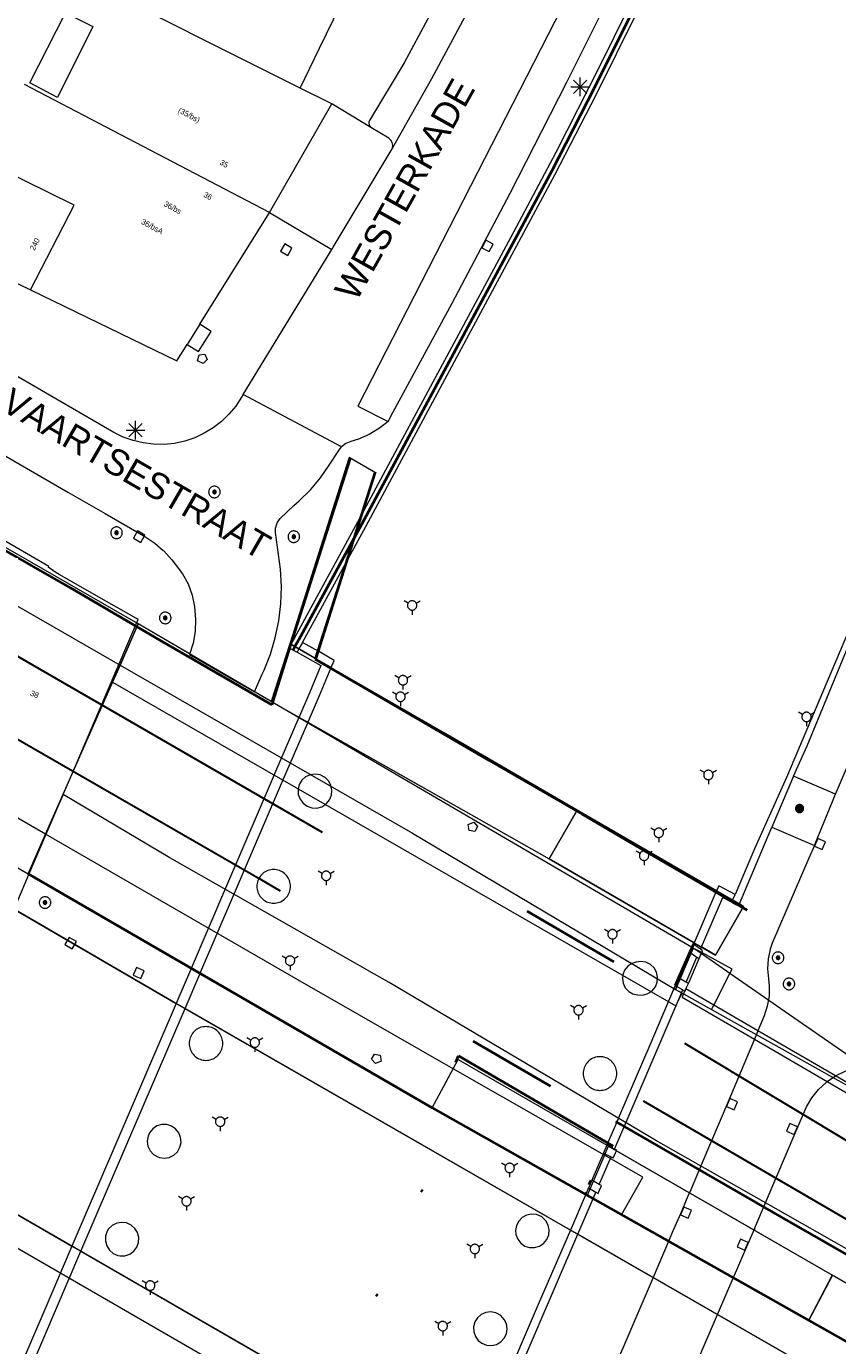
# Model space of a CAD drawing. Header units: metres. Extents: x 135779 to 137489, y 452643 to 455118.
# Tile 400 of 489: x 136833 to 136876, y 454519 to 454590. Entities that reach past the tile are written whole.
import ezdxf
from ezdxf.enums import TextEntityAlignment as Align

# ---------------------------------------------------------------- set-up
doc = ezdxf.new("R2010")
doc.units = ezdxf.units.M
for name, pattern in [('DGN_Style_1', [33.729988, 0.056123, -33.673865]), ('DGN_Style_3', [78.572352, 56.123108, -22.449243]), ('DGN_Style_4', [89.853097, 44.898487, -22.449243, 0.056123, -22.449243])]:
    doc.linetypes.add(name, pattern=pattern)
for name, color, linetype, lineweight in [('KTop_KWD_Perron', 40, 'Continuous', 13), ('KTop_NAR_Huisnummer (t)', 7, 'Continuous', 13), ('KTop_NAR_Huisnummer tijdelijk (t)', 7, 'Continuous', 13), ('KTop_OBD_Brug_dek', 11, 'Continuous', 13), ('KTop_OBW_Overkapping', 1, 'Continuous', 13), ('KTop_ORL_Weg_Straatnaam (t)', 7, 'Continuous', 13), ('KTop_OTD_Gesloten verharding', 15, 'Continuous', 13), ('KTop_PAL_Lichtmast', 40, 'Continuous', 13), ('KTop_PND_Grondvlaksituatie van BAG-pand [tachy]', 1, 'Continuous', 13), ('KTop_PND_Pandscheiding', 40, 'Continuous', 13), ('KTop_PUT_Brandkraan of -put', 1, 'Continuous', 13), ('KTop_PUT_Inspectie- of rioolput', 15, 'Continuous', 13), ('KTop_PUT_Kolk', 15, 'Continuous', 13), ('KTop_SHD_Geluidsscherm (l)', 1, 'Continuous', 40), ('KTop_SHD_Hek (l)', 15, 'DGN_Style_4', 40), ('KTop_SHD_Kademuur', 16, 'Continuous', 13), ('KTop_SHD_Muur', 15, 'Continuous', 13), ('KTop_SHD_Muur (l)', 15, 'Continuous', 40), ('KTop_SPR_Sneltram (l)', 251, 'DGN_Style_3', 30), ('KTop_SPR_Trein (l)', 8, 'DGN_Style_1', 53), ('KTop_VGO_Boom', 92, 'Continuous', 13), ('KTop_WGD_Fietspad', 40, 'Continuous', 13), ('KTop_WGD_Parkeervlak', 251, 'Continuous', 13), ('KTop_WGD_Rijbaan_Lokale weg', 251, 'Continuous', 13), ('KTop_WGD_Spoorbaan', 251, 'Continuous', 13), ('KTop_WGD_Voetpad', 251, 'Continuous', 13), ('KTop_WGD_Voetpad op trap', 251, 'Continuous', 13), ('KTop_WTD_Waterloop', 150, 'Continuous', 13), ('KTop_WTI_Meerpaal', 150, 'Continuous', 13)]:
    doc.layers.add(name, color=color, linetype=linetype, lineweight=lineweight)
doc.styles.add('Style-ROVU', font='ROVU.shx')
doc.styles.add('Style-ROVUCURSIEF', font='ROVUCURSIEF.shx')

# ---------------------------------------------------------------- blocks, each defined once
blk = doc.blocks.new('PAL_Lichtmast')
at = {"layer": 'KTop_PAL_Lichtmast'}
for p, q in [((-0.354, -0.354), (0.354, 0.354)), ((0.354, -0.354), (-0.354, 0.354)), ((0, -0.5), (0, 0.5)), ((-0.5, 0), (0.5, 0))]:
    blk.add_line(p, q, dxfattribs=at)
blk = doc.blocks.new('PUT_Kolk')
at = {"layer": 'KTop_PUT_Kolk', "flags": 128}
blk.add_lwpolyline([(0.225, -0.225), (0.225, 0.225), (-0.225, 0.225), (-0.225, -0.225), (0.225, -0.225)], dxfattribs=at)
blk = doc.blocks.new('PUT_Brandkraan_of_-put')
at = {"layer": 'KTop_PUT_Brandkraan of -put'}
for p, q in [((-0.25, 0.034), (0, 0.25)), ((-0.158, -0.25), (-0.25, 0.034)), ((0, 0.25), (0.25, 0.033)), ((0.25, 0.033), (0.158, -0.25)), ((0.158, -0.25), (-0.158, -0.25))]:
    blk.add_line(p, q, dxfattribs=at)
blk = doc.blocks.new('PUT_Inspectie-_of_rioolput')
at = {"layer": 'KTop_PUT_Inspectie- of rioolput', "flags": 128}
for points in [[(0.31, 0), (0.308, 0.032), (0.303, 0.064), (0.294, 0.095), (0.283, 0.126), (0.268, 0.155), (0.25, 0.182), (0.23, 0.207), (0.207, 0.23), (0.182, 0.25), (0.154, 0.268), (0.126, 0.283), (0.095, 0.294), (0.064, 0.303), (0.032, 0.308), (0, 0.309), (-0.032, 0.308), (-0.064, 0.303), (-0.096, 0.294), (-0.126, 0.283), (-0.155, 0.268), (-0.182, 0.25), (-0.207, 0.23), (-0.23, 0.207), (-0.25, 0.182), (-0.268, 0.154), (-0.283, 0.126), (-0.294, 0.095), (-0.303, 0.064), (-0.308, 0.032), (-0.309, 0), (-0.308, -0.032), (-0.303, -0.064), (-0.294, -0.096), (-0.283, -0.126), (-0.268, -0.155), (-0.25, -0.182), (-0.23, -0.207), (-0.207, -0.23), (-0.182, -0.25), (-0.155, -0.268), (-0.126, -0.283), (-0.096, -0.294), (-0.064, -0.303), (-0.032, -0.308), (0, -0.309), (0.032, -0.308), (0.064, -0.303), (0.095, -0.294), (0.126, -0.283), (0.155, -0.268), (0.182, -0.25), (0.207, -0.23), (0.23, -0.207), (0.25, -0.182), (0.268, -0.155), (0.283, -0.126), (0.294, -0.096), (0.303, -0.064), (0.308, -0.032), (0.31, 0)], [(0.095, 0), (0.094, 0.009), (0.092, 0.019), (0.09, 0.029), (0.086, 0.038), (0.082, 0.047), (0.076, 0.055), (0.07, 0.063), (0.063, 0.07), (0.055, 0.076), (0.047, 0.082), (0.038, 0.086), (0.029, 0.09), (0.019, 0.092), (0.009, 0.094), (0, 0.094), (-0.01, 0.094), (-0.02, 0.092), (-0.029, 0.09), (-0.039, 0.086), (-0.048, 0.082), (-0.056, 0.076), (-0.064, 0.07), (-0.071, 0.063), (-0.077, 0.055), (-0.082, 0.047), (-0.087, 0.038), (-0.09, 0.029), (-0.093, 0.019), (-0.094, 0.009), (-0.095, 0), (-0.094, -0.01), (-0.093, -0.02), (-0.09, -0.029), (-0.087, -0.039), (-0.082, -0.048), (-0.077, -0.056), (-0.071, -0.064), (-0.064, -0.071), (-0.056, -0.077), (-0.047, -0.082), (-0.039, -0.087), (-0.029, -0.09), (-0.02, -0.093), (-0.01, -0.094), (0, -0.095), (0.009, -0.094), (0.019, -0.093), (0.029, -0.09), (0.038, -0.087), (0.047, -0.082), (0.055, -0.077), (0.063, -0.071), (0.07, -0.064), (0.076, -0.056), (0.082, -0.047), (0.086, -0.039), (0.09, -0.029), (0.092, -0.02), (0.094, -0.01), (0.095, 0)], [(0.035, 0), (0.034, 0.003), (0.034, 0.007), (0.033, 0.01), (0.031, 0.014), (0.03, 0.017), (0.028, 0.02), (0.026, 0.023), (0.023, 0.026), (0.02, 0.028), (0.017, 0.03), (0.014, 0.031), (0.01, 0.033), (0.007, 0.034), (0.003, 0.034), (0, 0.034), (-0.004, 0.034), (-0.007, 0.034), (-0.011, 0.033), (-0.014, 0.031), (-0.018, 0.03), (-0.021, 0.028), (-0.023, 0.026), (-0.026, 0.023), (-0.028, 0.02), (-0.03, 0.017), (-0.032, 0.014), (-0.033, 0.01), (-0.034, 0.007), (-0.035, 0.003), (-0.035, 0), (-0.035, -0.004), (-0.034, -0.007), (-0.033, -0.011), (-0.032, -0.014), (-0.03, -0.018), (-0.028, -0.021), (-0.026, -0.023), (-0.023, -0.026), (-0.021, -0.028), (-0.017, -0.03), (-0.014, -0.032), (-0.011, -0.033), (-0.007, -0.034), (-0.004, -0.035), (0, -0.035), (0.003, -0.035), (0.007, -0.034), (0.01, -0.033), (0.014, -0.032), (0.017, -0.03), (0.02, -0.028), (0.023, -0.026), (0.026, -0.023), (0.028, -0.021), (0.03, -0.017), (0.031, -0.014), (0.033, -0.011), (0.034, -0.007), (0.034, -0.004), (0.035, 0)], [(0.01, 0.02), (0.007, 0.02), (0.005, 0.021), (0.003, 0.022), (0.001, 0.022), (-0.001, 0.022), (-0.004, 0.022), (-0.006, 0.021), (-0.008, 0.02), (-0.01, 0.019), (-0.012, 0.018), (-0.014, 0.017), (-0.016, 0.015), (-0.017, 0.013), (-0.019, 0.012), (-0.02, 0.009), (-0.021, 0.007), (-0.022, 0.005), (-0.022, 0.003), (-0.022, 0.001), (-0.022, -0.001), (-0.022, -0.004), (-0.022, -0.006), (-0.021, -0.008), (-0.02, -0.01), (-0.019, -0.012), (-0.017, -0.014), (-0.016, -0.016), (-0.014, -0.017), (-0.012, -0.019), (-0.01, -0.02), (-0.008, -0.021), (-0.006, -0.022), (-0.003, -0.022), (-0.001, -0.022), (0.001, -0.022), (0.003, -0.022), (0.005, -0.022), (0.008, -0.021), (0.01, -0.02), (0.012, -0.019), (0.014, -0.017), (0.015, -0.016), (0.017, -0.014), (0.018, -0.012), (0.02, -0.01), (0.02, -0.008), (0.021, -0.006), (0.022, -0.003), (0.022, -0.001), (0.022, 0.001), (0.022, 0.003), (0.021, 0.005), (0.02, 0.008), (0.019, 0.01), (0.018, 0.012), (0.017, 0.014), (0.015, 0.015), (0.013, 0.017), (0.012, 0.018), (0.01, 0.02)]]:
    blk.add_lwpolyline(points, dxfattribs=at)
blk = doc.blocks.new('WTI_Meerpaal')
at = {"layer": 'KTop_WTI_Meerpaal'}
for p, q in [((-0.216, 0.125), (-0.432, 0.25)), ((0.216, 0.125), (0.432, 0.25)), ((0, -0.25), (0, -0.5))]:
    blk.add_line(p, q, dxfattribs=at)
at = {"layer": 'KTop_WTI_Meerpaal', "flags": 128}
blk.add_lwpolyline([(0.25, 0), (0.248, 0.026), (0.245, 0.051), (0.238, 0.077), (0.228, 0.101), (0.217, 0.125), (0.202, 0.146), (0.186, 0.167), (0.167, 0.185), (0.147, 0.202), (0.125, 0.216), (0.102, 0.228), (0.077, 0.237), (0.052, 0.244), (0.026, 0.248), (0, 0.25), (-0.026, 0.249), (-0.052, 0.245), (-0.077, 0.238), (-0.102, 0.228), (-0.125, 0.217), (-0.147, 0.202), (-0.167, 0.186), (-0.186, 0.167), (-0.202, 0.147), (-0.217, 0.125), (-0.228, 0.102), (-0.238, 0.077), (-0.245, 0.052), (-0.249, 0.026), (-0.25, 0), (-0.249, -0.026), (-0.245, -0.052), (-0.238, -0.077), (-0.229, -0.102), (-0.217, -0.125), (-0.203, -0.147), (-0.186, -0.167), (-0.168, -0.186), (-0.147, -0.202), (-0.125, -0.217), (-0.102, -0.228), (-0.078, -0.238), (-0.052, -0.245), (-0.027, -0.249), (0, -0.25), (0.026, -0.249), (0.051, -0.245), (0.077, -0.238), (0.101, -0.229), (0.125, -0.217), (0.146, -0.203), (0.167, -0.186), (0.185, -0.168), (0.202, -0.147), (0.216, -0.125), (0.228, -0.102), (0.237, -0.078), (0.244, -0.052), (0.248, -0.027), (0.25, -0.001)], dxfattribs=at)
blk = doc.blocks.new('VGO_Boom')
at = {"layer": 'KTop_VGO_Boom', "flags": 128}
for points in [[(0.215, 0), (0.214, 0.022), (0.21, 0.045), (0.204, 0.066), (0.196, 0.087), (0.186, 0.108), (0.174, 0.126), (0.16, 0.144), (0.144, 0.16), (0.126, 0.174), (0.107, 0.186), (0.087, 0.196), (0.066, 0.204), (0.045, 0.21), (0.022, 0.214), (-0.001, 0.215), (-0.023, 0.214), (-0.045, 0.21), (-0.067, 0.204), (-0.088, 0.196), (-0.108, 0.186), (-0.127, 0.174), (-0.144, 0.16), (-0.16, 0.144), (-0.174, 0.126), (-0.187, 0.107), (-0.197, 0.087), (-0.205, 0.066), (-0.211, 0.045), (-0.214, 0.022), (-0.215, -0.001), (-0.214, -0.023), (-0.211, -0.045), (-0.205, -0.067), (-0.197, -0.088), (-0.187, -0.108), (-0.174, -0.127), (-0.16, -0.144), (-0.144, -0.16), (-0.127, -0.174), (-0.108, -0.187), (-0.088, -0.197), (-0.067, -0.205), (-0.045, -0.211), (-0.023, -0.214), (0, -0.215), (0.022, -0.214), (0.045, -0.211), (0.066, -0.205), (0.087, -0.197), (0.108, -0.187), (0.126, -0.174), (0.144, -0.16), (0.16, -0.144), (0.174, -0.127), (0.186, -0.108), (0.196, -0.088), (0.204, -0.067), (0.21, -0.045), (0.214, -0.023), (0.215, -0.001)], [(0.155, 0), (0.154, 0.016), (0.152, 0.032), (0.147, 0.048), (0.142, 0.063), (0.134, 0.078), (0.125, 0.091), (0.115, 0.104), (0.104, 0.115), (0.091, 0.125), (0.077, 0.134), (0.063, 0.142), (0.048, 0.147), (0.032, 0.152), (0.016, 0.154), (-0.001, 0.155), (-0.017, 0.154), (-0.033, 0.152), (-0.048, 0.147), (-0.064, 0.142), (-0.078, 0.134), (-0.092, 0.125), (-0.104, 0.115), (-0.116, 0.104), (-0.126, 0.091), (-0.135, 0.077), (-0.142, 0.063), (-0.148, 0.048), (-0.152, 0.032), (-0.155, 0.016), (-0.155, -0.001), (-0.155, -0.017), (-0.152, -0.033), (-0.148, -0.048), (-0.142, -0.064), (-0.135, -0.078), (-0.126, -0.092), (-0.116, -0.104), (-0.104, -0.116), (-0.092, -0.126), (-0.078, -0.135), (-0.064, -0.142), (-0.048, -0.148), (-0.033, -0.152), (-0.017, -0.155), (0, -0.155), (0.016, -0.155), (0.032, -0.152), (0.048, -0.148), (0.063, -0.142), (0.078, -0.135), (0.091, -0.126), (0.104, -0.116), (0.115, -0.104), (0.125, -0.092), (0.134, -0.078), (0.142, -0.064), (0.147, -0.048), (0.152, -0.033), (0.154, -0.017), (0.155, -0.001)], [(0.095, 0), (0.094, 0.01), (0.093, 0.02), (0.09, 0.029), (0.087, 0.039), (0.082, 0.048), (0.077, 0.056), (0.071, 0.064), (0.064, 0.071), (0.056, 0.077), (0.047, 0.082), (0.039, 0.087), (0.029, 0.09), (0.02, 0.093), (0.01, 0.094), (-0.001, 0.095), (-0.01, 0.094), (-0.02, 0.093), (-0.03, 0.09), (-0.039, 0.087), (-0.048, 0.082), (-0.056, 0.077), (-0.064, 0.071), (-0.071, 0.064), (-0.077, 0.056), (-0.083, 0.047), (-0.087, 0.039), (-0.091, 0.029), (-0.093, 0.02), (-0.095, 0.01), (-0.095, -0.001), (-0.095, -0.01), (-0.093, -0.02), (-0.091, -0.03), (-0.087, -0.039), (-0.083, -0.048), (-0.077, -0.056), (-0.071, -0.064), (-0.064, -0.071), (-0.056, -0.077), (-0.048, -0.083), (-0.039, -0.087), (-0.03, -0.091), (-0.02, -0.093), (-0.01, -0.095), (0, -0.095), (0.01, -0.095), (0.02, -0.093), (0.029, -0.091), (0.039, -0.087), (0.048, -0.083), (0.056, -0.077), (0.064, -0.071), (0.071, -0.064), (0.077, -0.056), (0.082, -0.048), (0.087, -0.039), (0.09, -0.03), (0.093, -0.02), (0.094, -0.01), (0.095, -0.001)], [(0.035, 0), (0.035, 0.004), (0.034, 0.007), (0.033, 0.011), (0.032, 0.014), (0.03, 0.018), (0.028, 0.021), (0.026, 0.023), (0.023, 0.026), (0.021, 0.028), (0.017, 0.03), (0.014, 0.032), (0.011, 0.033), (0.007, 0.034), (0.004, 0.035), (-0.001, 0.035), (-0.004, 0.035), (-0.008, 0.034), (-0.011, 0.033), (-0.015, 0.032), (-0.018, 0.03), (-0.021, 0.028), (-0.024, 0.026), (-0.027, 0.023), (-0.029, 0.021), (-0.031, 0.017), (-0.032, 0.014), (-0.034, 0.011), (-0.035, 0.007), (-0.035, 0.004), (-0.035, -0.001), (-0.035, -0.004), (-0.035, -0.008), (-0.034, -0.011), (-0.032, -0.015), (-0.031, -0.018), (-0.029, -0.021), (-0.027, -0.024), (-0.024, -0.027), (-0.021, -0.029), (-0.018, -0.031), (-0.015, -0.032), (-0.011, -0.034), (-0.008, -0.035), (-0.004, -0.035), (0, -0.035), (0.004, -0.035), (0.007, -0.035), (0.011, -0.034), (0.014, -0.032), (0.018, -0.031), (0.021, -0.029), (0.023, -0.027), (0.026, -0.024), (0.028, -0.021), (0.03, -0.018), (0.032, -0.015), (0.033, -0.011), (0.034, -0.008), (0.035, -0.004), (0.035, 0)]]:
    blk.add_lwpolyline(points, dxfattribs=at)

msp = doc.modelspace()

# ---------------------------------------------------------------- linework, layer by layer
at = {"layer": 'KTop_KWD_Perron', "flags": 128}
for points in [[(136838.842, 454557.648), (136837.868, 454555.437), (136837.466, 454554.525), (136867.621, 454537.21), (136867.954, 454537.887), (136867.605, 454538.082), (136868.547, 454540.298), (136838.842, 454557.648)], [(136840.541, 454545.122), (136834.816, 454548.512), (136833.884, 454546.398), (136832.947, 454544.272), (136854.579, 454531.757), (136855.969, 454534.327), (136876.001, 454522.805), (136874.722, 454520.36), (136876.982, 454519.103), (136878.702, 454523.11), (136866.593, 454529.991), (136852.276, 454538.453), (136840.541, 454545.122)], [(136870.52, 454504.04), (136826.423, 454529.469), (136819.958, 454533.111), (136819.342, 454531.663), (136819.353, 454531.657), (136818.816, 454530.408), (136819.028, 454530.286), (136825.215, 454526.736), (136825.218, 454526.735), (136825.194, 454526.681), (136825.532, 454526.487), (136824.141, 454523.69), (136823.929, 454523.81), (136817.577, 454527.516), (136817.574, 454527.518), (136817.12, 454526.463), (136816.925, 454525.995), (136816.415, 454524.82), (136822.761, 454521.162), (136866.908, 454495.622), (136949.507, 454448.341)]]:
    msp.add_lwpolyline(points, dxfattribs=at)
at = {"layer": 'KTop_OBD_Brug_dek', "flags": 128}
for points in [[(136850.35, 454561.945), (136851.551, 454565.715)], [(136838.842, 454557.648), (136838.758, 454557.697), (136838.842, 454557.875), (136838.751, 454557.926), (136837.152, 454558.841), (136834.608, 454560.28), (136834.282, 454560.472), (136834.296, 454560.502), (136834.032, 454560.647), (136834.031, 454560.648), (136834.066, 454560.708), (136833.081, 454561.277), (136829.86, 454563.135)], [(136848.378, 454555.756), (136850.35, 454561.945)], [(136845.963, 454553.489), (136838.842, 454557.648)], [(136846.958, 454556.575), (136845.963, 454553.489)], [(136833.884, 454546.398), (136837.868, 454555.437)], [(136862.34, 454547.672), (136855.187, 454551.821), (136849.209, 454555.276), (136849.165, 454555.301), (136848.378, 454555.756)], [(136845.963, 454553.489), (136860.835, 454545.068)], [(136871.247, 454542.524), (136862.34, 454547.672)], [(136860.835, 454545.068), (136869.742, 454539.92)], [(136869.004, 454540.051), (136869.047, 454540.149), (136868.935, 454540.231), (136868.557, 454540.502), (136868.593, 454540.584)], [(136868.164, 454538.11), (136868.291, 454538.4), (136868.862, 454539.738), (136868.905, 454539.824), (136868.981, 454539.998)], [(136868.981, 454539.998), (136869.004, 454540.051)], [(136855.705, 454533.839), (136855.969, 454534.327), (136876.001, 454522.805), (136875.995, 454522.794)], [(136854.579, 454531.757), (136855.705, 454533.839)], [(136875.995, 454522.794), (136874.729, 454520.374)], [(136874.729, 454520.374), (136874.722, 454520.36)]]:
    msp.add_lwpolyline(points, dxfattribs=at)
at = {"layer": 'KTop_OBW_Overkapping', "flags": 128}
for points in [[(136838.842, 454557.648), (136822.381, 454567.101), (136821.207, 454565.011), (136837.868, 454555.437)], [(136837.868, 454555.437), (136838.842, 454557.648)], [(136868.547, 454540.298), (136838.842, 454557.648)], [(136833.884, 454546.398), (136817.396, 454555.897), (136816.398, 454554.095)], [(136837.868, 454555.437), (136853.522, 454546.436), (136867.605, 454538.082)], [(136832.947, 454544.272), (136833.884, 454546.398)], [(136855.705, 454533.839), (136847.379, 454538.59), (136833.884, 454546.398)], [(136868.547, 454540.298), (136867.605, 454538.082)], [(136868.981, 454539.998), (136868.547, 454540.298)], [(136869.004, 454540.051), (136868.547, 454540.298)], [(136870.51, 454538.939), (136868.981, 454539.998)], [(136870.51, 454538.939), (136870.629, 454539.173), (136869.004, 454540.051)], [(136869.65, 454537.247), (136870.51, 454538.939)], [(136884.72, 454528.475), (136884.97, 454528.935), (136870.51, 454538.939)], [(136867.605, 454538.082), (136868.037, 454537.841)], [(136867.605, 454538.082), (136868.037, 454537.84)], [(136868.037, 454537.841), (136869.528, 454537.007)], [(136868.037, 454537.84), (136869.528, 454537.007), (136869.528, 454537.007)], [(136869.528, 454537.007), (136869.65, 454537.247)], [(136869.528, 454537.007), (136881.708, 454530.203)], [(136863.793, 454529.224), (136855.705, 454533.839)], [(136854.579, 454531.757), (136862.866, 454527.068)], [(136863.793, 454529.224), (136862.866, 454527.068)], [(136875.995, 454522.794), (136864.001, 454529.707), (136863.793, 454529.224)], [(136864.706, 454526.03), (136865.857, 454528.046), (136863.793, 454529.224)], [(136857.642, 454508.158), (136858.291, 454509.27), (136831.286, 454524.843), (136825.754, 454527.953), (136825.218, 454526.735)], [(136862.866, 454527.068), (136862.866, 454527.068)], [(136862.866, 454527.068), (136862.866, 454527.068), (136862.981, 454527.003)], [(136862.866, 454527.068), (136863.165, 454526.899)], [(136862.981, 454527.003), (136863.165, 454526.899)], [(136863.165, 454526.899), (136864.706, 454526.03)], [(136863.165, 454526.899), (136864.705, 454526.028), (136864.706, 454526.03)], [(136864.706, 454526.03), (136874.729, 454520.374)], [(136878.057, 454521.606), (136875.995, 454522.794)], [(136874.729, 454520.374), (136876.982, 454519.103)]]:
    msp.add_lwpolyline(points, dxfattribs=at)
at = {"layer": 'KTop_OTD_Gesloten verharding', "flags": 128}
for points in [[(136826.272, 454547.84), (136825.576, 454546.217), (136840.837, 454537.355), (136884.445, 454512.31), (136936.889, 454482.069), (136979.455, 454457.674), (136980.255, 454459.251), (136980.488, 454459.711), (136962.692, 454470.046), (136956.479, 454473.831), (136956.245, 454473.97), (136880.497, 454517.332), (136876.982, 454519.103)], [(136826.272, 454547.84), (136826.365, 454548.08), (136826.404, 454548.057), (136832.947, 454544.272)], [(136832.947, 454544.272), (136854.579, 454531.757)], [(136862.866, 454527.068), (136854.579, 454531.757)], [(136862.981, 454527.003), (136862.866, 454527.068)], [(136874.722, 454520.36), (136862.981, 454527.003)], [(136874.722, 454520.36), (136876.982, 454519.103)]]:
    msp.add_lwpolyline(points, dxfattribs=at)
at = {"layer": 'KTop_PND_Grondvlaksituatie van BAG-pand [tachy]', "flags": 128}
for points in [[(136847.51, 454586.3), (136848.549, 454588.443), (136849.291, 454589.973), (136850.34, 454592.14)], [(136834.53, 454585.791), (136833.032, 454586.574), (136834.956, 454590.328), (136836.418, 454589.588), (136834.53, 454585.791)], [(136849.209, 454585.462), (136847.51, 454586.3)], [(136845.876, 454579.655), (136849.209, 454585.462)], [(136842.141, 454573.665), (136845.77, 454579.47), (136845.876, 454579.655)], [(136827.436, 454578.242), (136833.069, 454575.513)], [(136833.069, 454575.513), (136840.917, 454571.706), (136841.468, 454572.587)], [(136842.141, 454573.665), (136841.729, 454573.006), (136841.468, 454572.587)], [(136832.195, 454542.373), (136832.995, 454544.239), (136834.829, 454548.513), (136835.34, 454549.705), (136837.454, 454554.634), (136838.557, 454557.205), (136838.732, 454557.643), (136838.733, 454557.645), (136838.842, 454557.875), (136838.751, 454557.926), (136837.152, 454558.841), (136834.608, 454560.28), (136834.282, 454560.472), (136834.296, 454560.502), (136834.032, 454560.647), (136834.031, 454560.648), (136834.066, 454560.708), (136833.081, 454561.277), (136829.86, 454563.135)]]:
    msp.add_lwpolyline(points, dxfattribs=at)
at = {"layer": 'KTop_PND_Pandscheiding', "flags": 128}
for points in [[(136847.51, 454586.3), (136835.571, 454592.281)], [(136845.876, 454579.655), (136832.762, 454586.489)], [(136833.069, 454575.513), (136835.422, 454580.04), (136830.15, 454582.625)]]:
    msp.add_lwpolyline(points, dxfattribs=at)
at = {"layer": 'KTop_SHD_Geluidsscherm (l)', "flags": 128}
for points in [[(136832.947, 454544.272), (136854.579, 454531.757), (136876.982, 454519.103)], [(136842.191, 454538.898), (136842.147, 454538.924)], [(136862.819, 454527.163), (136862.775, 454527.188)]]:
    msp.add_lwpolyline(points, dxfattribs=at)
at = {"layer": 'KTop_SHD_Hek (l)', "flags": 128}
for points in [[(136869.765, 454600), (136869.387, 454599.168), (136867.586, 454595.224), (136865.455, 454590.741), (136863.253, 454586.292), (136860.979, 454581.879), (136858.634, 454577.504), (136850.8, 454562.96), (136850.496, 454562.404)], [(136895.194, 454600), (136873.744, 454549.394), (136870.829, 454542.775)], [(136846.041, 454553.443), (136845.989, 454553.302), (136839.992, 454556.773), (136835.225, 454559.563), (136829.598, 454562.787), (136824.31, 454565.822), (136819.316, 454568.723), (136814.306, 454571.596), (136808.626, 454574.897), (136801.867, 454578.771), (136795.794, 454582.286), (136790.507, 454585.332)], [(136846.041, 454553.443), (136847.089, 454556.755), (136850.21, 454566.502)], [(136851.52, 454565.774), (136848.315, 454555.747), (136857.63, 454550.337), (136862.603, 454547.462), (136865.973, 454545.488), (136866.79, 454545.024), (136871.439, 454542.332)], [(136850.496, 454562.404), (136847.416, 454556.772)], [(136847.416, 454556.772), (136847.224, 454556.421)], [(136847.224, 454556.421), (136847.133, 454556.254)], [(136870.838, 454542.761), (136870.807, 454542.691)], [(136864.3, 454539.564), (136859.67, 454542.263)], [(136860.904, 454532.907), (136856.775, 454535.313)], [(136855.843, 454534.185), (136855.984, 454534.526), (136864.264, 454529.701)], [(136878.792, 454522.073), (136879.063, 454522.59), (136873.312, 454525.889), (136864.414, 454531.017)], [(136863.064, 454527.86), (136862.967, 454527.632)], [(136871.815, 454525.241), (136871.831, 454525.232)]]:
    msp.add_lwpolyline(points, dxfattribs=at)
at = {"layer": 'KTop_SHD_Kademuur', "flags": 128}
for points in [[(136933.17, 454768.348), (136932.025, 454763.517), (136927.943, 454752.303), (136923.047, 454739.41), (136919.773, 454730.884), (136911.239, 454708.341), (136883.269, 454634.951), (136876.47, 454617.111), (136872.719, 454607.608), (136869.48, 454600), (136868.011, 454596.772), (136865.809, 454592.096), (136863.535, 454587.455), (136861.189, 454582.85), (136858.772, 454578.282), (136852.077, 454565.857), (136850.9, 454563.673), (136850.581, 454563.08), (136847.199, 454556.895), (136847.008, 454556.546)], [(136847.635, 454556.649), (136850.098, 454561.154), (136851.02, 454562.84), (136858.849, 454577.375), (136861.151, 454581.654), (136863.381, 454585.971), (136865.541, 454590.324), (136867.628, 454594.712), (136869.608, 454599.055), (136870.03, 454600), (136870.864, 454601.865), (136873.195, 454607.428), (136874.775, 454611.319), (136876.522, 454615.82), (136910.041, 454703.793), (136920.685, 454731.91), (136922.808, 454737.403), (136927.541, 454749.85), (136930.948, 454758.877), (136932.089, 454762.004), (136932.833, 454764.534), (136933.605, 454768.271)], [(136909.92, 454637.329), (136906.876, 454629.083), (136906.051, 454626.948), (136905.169, 454624.686), (136904.314, 454622.513), (136904.28, 454622.427), (136903.383, 454620.17), (136902.478, 454617.917), (136901.566, 454615.667), (136900.647, 454613.419), (136899.72, 454611.175), (136898.786, 454608.934), (136897.845, 454606.696), (136896.896, 454604.461), (136895.94, 454602.229), (136894.976, 454600), (136873.54, 454549.424), (136873.39, 454549.07), (136871.837, 454545.608), (136870.79, 454543.169)], [(136873.913, 454549.49), (136874.654, 454551.114), (136877.003, 454556.814)], [(136847.008, 454556.546), (136847.008, 454556.546), (136846.907, 454556.361), (136847.345, 454556.119)], [(136847.442, 454556.296), (136847.345, 454556.119)], [(136847.345, 454556.119), (136848.611, 454555.42), (136848.027, 454553.994), (136847.472, 454552.707), (136847.447, 454552.648)], [(136847.635, 454556.649), (136847.442, 454556.296), (136847.442, 454556.296)], [(136849.165, 454555.301), (136849.324, 454555.683), (136848.538, 454556.139), (136848.506, 454556.157), (136847.635, 454556.649)], [(136847.925, 454552.378), (136847.948, 454552.432), (136848.545, 454553.816), (136849.165, 454555.3), (136849.165, 454555.301)], [(136847.447, 454552.648), (136847.439, 454552.629), (136846.143, 454549.621), (136846.063, 454549.435), (136845.368, 454547.809), (136843.52, 454543.505), (136841.671, 454539.2), (136841.632, 454539.109), (136840.911, 454537.429), (136840.871, 454537.335)], [(136841.348, 454537.061), (136842.134, 454538.893), (136842.147, 454538.924), (136843.996, 454543.23), (136845.87, 454547.594), (136846.565, 454549.219), (136846.62, 454549.346), (136847.915, 454552.354), (136847.925, 454552.378)], [(136873.913, 454549.49), (136872.759, 454546.769)], [(136871.021, 454542.655), (136871.027, 454542.669), (136872.227, 454545.505), (136872.759, 454546.769)], [(136870.79, 454543.169), (136869.919, 454543.632), (136869.801, 454543.36), (136869.713, 454543.158), (136868.593, 454540.584), (136868.557, 454540.502)], [(136868.989, 454540.355), (136870.14, 454543), (136870.61, 454542.75)], [(136870.61, 454542.75), (136870.659, 454542.864), (136870.79, 454543.169)], [(136870.61, 454542.75), (136870.834, 454542.631), (136870.978, 454542.554), (136871.021, 454542.655)], [(136868.935, 454540.231), (136868.557, 454540.502)], [(136868.371, 454540.075), (136867.771, 454538.703)], [(136868.173, 454538.47), (136868.752, 454539.811)], [(136868.371, 454540.075), (136868.691, 454539.851), (136868.752, 454539.811)], [(136868.935, 454540.231), (136868.989, 454540.355)], [(136868.173, 454538.47), (136868.162, 454538.477), (136867.771, 454538.703)], [(136867.593, 454538.29), (136867.234, 454537.454), (136866.22, 454535.1), (136864.605, 454531.339), (136864.454, 454530.988), (136863.931, 454529.777)], [(136864.336, 454529.545), (136865.006, 454531.105), (136867.636, 454537.222), (136867.995, 454538.056)], [(136867.593, 454538.29), (136867.995, 454538.056)], [(136840.871, 454537.335), (136835.294, 454524.354)], [(136835.774, 454524.076), (136841.348, 454537.061)], [(136863.739, 454529.326), (136863.131, 454527.885)], [(136863.739, 454529.326), (136864.155, 454529.126)], [(136864.336, 454529.545), (136863.931, 454529.777)], [(136863.523, 454527.654), (136864.155, 454529.126)], [(136863.523, 454527.654), (136863.131, 454527.885)], [(136862.951, 454527.468), (136862.819, 454527.163), (136861.977, 454525.214)], [(136862.376, 454524.985), (136863.218, 454526.942), (136863.344, 454527.236)], [(136862.951, 454527.468), (136863.344, 454527.236)], [(136861.977, 454525.214), (136860.255, 454521.225), (136856.375, 454512.197)], [(136856.775, 454511.966), (136862.376, 454524.985)], [(136835.294, 454524.354), (136833.84, 454520.97), (136831.702, 454515.989)], [(136832.172, 454515.717), (136833.108, 454517.865), (136835.774, 454524.076)]]:
    msp.add_lwpolyline(points, dxfattribs=at)
at = {"layer": 'KTop_SHD_Muur', "flags": 128}
for points in [[(136868.037, 454537.84), (136867.957, 454537.671), (136871.828, 454535.42), (136873.144, 454534.655), (136875.718, 454533.153), (136881.518, 454529.767), (136881.522, 454529.764)], [(136868.164, 454538.11), (136868.037, 454537.841)], [(136868.037, 454537.841), (136868.037, 454537.84)], [(136869.65, 454537.247), (136868.164, 454538.11)], [(136881.721, 454530.234), (136876.169, 454533.462), (136872.018, 454535.873), (136869.65, 454537.247)]]:
    msp.add_lwpolyline(points, dxfattribs=at)
at = {"layer": 'KTop_SHD_Muur (l)', "flags": 128}
for points in [[(136868.557, 454540.502), (136868.371, 454540.075)], [(136868.593, 454540.584), (136868.557, 454540.502)], [(136868.371, 454540.075), (136867.771, 454538.703)], [(136867.771, 454538.703), (136867.593, 454538.29)]]:
    msp.add_lwpolyline(points, dxfattribs=at)
at = {"layer": 'KTop_SPR_Sneltram (l)', "flags": 128}
for points in [[(136733.99, 454616.96), (136742.874, 454610.539), (136755.401, 454601.892), (136767.162, 454594.193), (136778.185, 454587.365), (136787.588, 454581.789), (136790.015, 454580.338), (136800.893, 454574.078), (136810.904, 454568.34), (136820.86, 454562.566), (136830.081, 454557.227), (136843.274, 454549.624), (136858.054, 454541.085), (136864.983, 454537.086), (136964.865, 454476.952), (136985.306, 454464.46), (137014.033, 454447.281), (137014.414, 454447.176), (137035.833, 454434.681), (137057.092, 454422.559), (137079.411, 454409.834), (137107.818, 454393.63), (137130.029, 454380.988), (137164.718, 454361.209), (137173.91, 454355.952)], [(136731.742, 454613.798), (136733.159, 454612.746), (136740.598, 454607.369), (136746.142, 454603.512), (136751.309, 454599.963), (136759.735, 454594.367), (136770.501, 454587.514), (136781.739, 454580.73), (136791.869, 454574.833), (136802.779, 454568.55), (136817.402, 454560.102), (136831.013, 454552.249), (136845.351, 454543.995), (136860.324, 454535.334), (136869.156, 454530.218), (136880.099, 454523.833), (136884.671, 454521.116), (136894.655, 454515.213), (136906.949, 454507.79), (136917.732, 454501.228), (136926.011, 454496.175), (136935.692, 454490.261), (136944.184, 454485.064), (136955.899, 454477.897), (136962.939, 454473.595), (136968.846, 454469.976), (136977.474, 454464.729), (136988.212, 454458.24), (137001.078, 454450.535), (137018.753, 454440.137), (137029.518, 454433.886), (137041.077, 454427.256), (137049.634, 454422.375), (137061.388, 454415.648), (137070.041, 454410.732), (137083.326, 454403.154), (137091.769, 454398.361), (137099.052, 454394.204), (137105.34, 454390.623), (137115.611, 454384.749), (137128.117, 454377.63), (137138.539, 454371.663), (137150.665, 454364.755), (137160.375, 454359.227), (137170.007, 454353.722), (137170.789, 454353.277)]]:
    msp.add_lwpolyline(points, dxfattribs=at)
at = {"layer": 'KTop_SPR_Trein (l)', "flags": 128}
for points in [[(136824.695, 454544.17), (136978.501, 454455.793)], [(136822.294, 454538.605), (136824.622, 454537.252), (136975.76, 454450.391)], [(136820.633, 454534.7), (136836.049, 454525.756), (136973.858, 454446.644)]]:
    msp.add_lwpolyline(points, dxfattribs=at)
at = {"layer": 'KTop_WGD_Fietspad', "flags": 128}
for points in [[(136872.018, 454535.873), (136871.958, 454535.726), (136871.828, 454535.42), (136870.397, 454532.044), (136869.009, 454528.776), (136868.365, 454527.244), (136868.301, 454527.109), (136867.935, 454526.248), (136867.432, 454525.077), (136867.267, 454524.693), (136866.4, 454522.674)], [(136869.859, 454520.687), (136870.75, 454522.759), (136870.893, 454523.091), (136871.428, 454524.334), (136871.756, 454525.103), (136871.815, 454525.241), (136872.464, 454526.766), (136874.063, 454530.518), (136874.608, 454531.796), (136874.896, 454532.28), (136875.254, 454532.724), (136875.67, 454533.114), (136875.718, 454533.153), (136876.169, 454533.462)], [(136866.4, 454522.674), (136860.801, 454509.645)], [(136864.25, 454507.655), (136869.859, 454520.687)]]:
    msp.add_lwpolyline(points, dxfattribs=at)
at = {"layer": 'KTop_WGD_Parkeervlak', "flags": 128}
for points in [[(136852.389, 454582.964), (136852.45, 454583.098), (136852.467, 454583.244), (136852.437, 454583.388), (136852.364, 454583.516), (136852.255, 454583.615), (136851.297, 454584.199)], [(136876.158, 454548.538), (136873.913, 454549.49)]]:
    msp.add_lwpolyline(points, dxfattribs=at)
at = {"layer": 'KTop_WGD_Rijbaan_Lokale weg', "flags": 128}
for points in [[(136852.389, 454582.964), (136854.556, 454586.81), (136859.664, 454596.311), (136860.391, 454597.782), (136861.101, 454599.283), (136861.421, 454600), (136862.104, 454601.526), (136865.689, 454610.221), (136876.195, 454637.645), (136904.48, 454711.481), (136913.345, 454734.573), (136922.301, 454758.533), (136920.709, 454759.128)], [(136879.601, 454633.87), (136876.508, 454625.762), (136876.401, 454625.48), (136876.361, 454625.395), (136875.906, 454624.204), (136875.841, 454624.038), (136871.611, 454613.147), (136871.482, 454612.815), (136870.905, 454611.439), (136867.304, 454602.878), (136867.168, 454602.554), (136866.708, 454601.482), (136866.576, 454601.18), (136866.062, 454600), (136862.688, 454592.894), (136862.576, 454592.674), (136862.433, 454592.395), (136861.892, 454591.337), (136850.604, 454569.284), (136852.219, 454568.458)], [(136849.199, 454577.671), (136849.278, 454577.8), (136852.389, 454582.964)], [(136844.463, 454569.913), (136849.199, 454577.671)], [(136844.463, 454569.913), (136844.371, 454569.762), (136844.06, 454569.294), (136843.701, 454568.862), (136843.296, 454568.472), (136842.852, 454568.128), (136842.372, 454567.834), (136841.864, 454567.595), (136841.333, 454567.412), (136840.784, 454567.296), (136840.226, 454567.241), (136839.666, 454567.247), (136839.11, 454567.316), (136838.564, 454567.445), (136838.353, 454567.52), (136838.036, 454567.633), (136837.532, 454567.878), (136830.329, 454572.057)], [(136849.726, 454567.109), (136844.463, 454569.913)], [(136852.219, 454568.458), (136851.756, 454568.101), (136851.209, 454567.778), (136850.625, 454567.527), (136850.226, 454567.402), (136849.954, 454567.289), (136849.726, 454567.109)], [(136830.503, 454567.331), (136835.076, 454564.693), (136837.066, 454563.544), (136839.101, 454562.37), (136839.195, 454562.316), (136839.724, 454561.96), (136840.174, 454561.572), (136840.207, 454561.543), (136840.638, 454561.073), (136840.811, 454560.832), (136841.211, 454560.322), (136841.509, 454559.783), (136841.722, 454559.183), (136841.859, 454558.561), (136841.917, 454557.873), (136841.888, 454557.237), (136841.779, 454556.61), (136841.592, 454556.001), (136841.803, 454555.88), (136844.126, 454554.544), (136845.065, 454554.001), (136845.456, 454554.905), (136845.576, 454555.162), (136845.916, 454556.018), (136846.181, 454556.9), (136846.368, 454557.803), (136846.476, 454558.717), (136846.505, 454559.638), (136846.454, 454560.558), (136846.186, 454562.531), (136846.194, 454562.767), (136846.277, 454563.036), (136846.432, 454563.27), (136847.163, 454563.975), (136847.454, 454564.221), (136848.056, 454564.807), (136848.599, 454565.447), (136849.072, 454566.125), (136849.611, 454566.973), (136849.722, 454567.106), (136849.726, 454567.109)], [(136876.158, 454548.538), (136879.313, 454555.851)], [(136875.035, 454545.791), (136875.11, 454545.965), (136876.158, 454548.538)], [(136875.035, 454545.791), (136874.736, 454545.099), (136872.776, 454540.561), (136872.669, 454540.24), (136872.562, 454539.716), (136872.534, 454539.182), (136872.587, 454538.649), (136872.624, 454538.266), (136872.61, 454537.72), (136872.516, 454537.182), (136872.344, 454536.663), (136872.018, 454535.873)], [(136876.169, 454533.462), (136872.018, 454535.873)], [(136876.169, 454533.462), (136876.68, 454533.717), (136877.221, 454533.898), (136877.782, 454534.002), (136878.352, 454534.026), (136878.92, 454533.971), (136879.474, 454533.837), (136879.764, 454533.733), (136880.177, 454533.548), (136880.644, 454533.27), (136905.992, 454517.657)]]:
    msp.add_lwpolyline(points, dxfattribs=at)
at = {"layer": 'KTop_WGD_Spoorbaan', "flags": 128}
for points in [[(136840.871, 454537.335), (136840.837, 454537.355), (136832.195, 454542.373)], [(136841.348, 454537.061), (136840.871, 454537.335)], [(136861.977, 454525.214), (136841.348, 454537.061)], [(136826.62, 454529.355), (136835.294, 454524.354)], [(136862.376, 454524.985), (136861.977, 454525.214)], [(136866.4, 454522.674), (136862.376, 454524.985)], [(136835.294, 454524.354), (136835.774, 454524.076)], [(136835.774, 454524.076), (136856.375, 454512.197)], [(136869.859, 454520.687), (136866.4, 454522.674)], [(136876.068, 454517.121), (136869.859, 454520.687)]]:
    msp.add_lwpolyline(points, dxfattribs=at)
at = {"layer": 'KTop_WGD_Voetpad', "flags": 128}
for points in [[(136920.709, 454759.128), (136911.784, 454735.254), (136903.726, 454714.262), (136874.606, 454638.25), (136864.109, 454610.849), (136860.542, 454602.197), (136859.559, 454600), (136858.86, 454598.522), (136858.153, 454597.09), (136853.078, 454587.652), (136851.216, 454584.564), (136851.19, 454584.488), (136851.186, 454584.407), (136851.203, 454584.328), (136851.241, 454584.257), (136851.297, 454584.199)], [(136852.219, 454568.458), (136852.471, 454568.942), (136855.647, 454574.795), (136858.752, 454580.686), (136861.786, 454586.614), (136863.711, 454590.47)], [(136851.297, 454584.199), (136849.209, 454585.462)], [(136845.876, 454579.655), (136849.199, 454577.671)], [(136841.468, 454572.587), (136842.066, 454572.213), (136842.751, 454573.284), (136842.141, 454573.665)], [(136847.442, 454556.296), (136847.008, 454556.546)], [(136849.165, 454555.301), (136848.378, 454555.756), (136847.442, 454556.296)], [(136847.925, 454552.378), (136860.835, 454545.068), (136862.34, 454547.672), (136855.187, 454551.821), (136849.209, 454555.276), (136849.165, 454555.301)], [(136847.447, 454552.648), (136847.925, 454552.378)], [(136872.759, 454546.769), (136875.035, 454545.791)], [(136871.021, 454542.655), (136871.247, 454542.524), (136869.742, 454539.92), (136868.989, 454540.355)], [(136868.752, 454539.811), (136868.828, 454539.761), (136868.862, 454539.738), (136868.905, 454539.824), (136869.048, 454540.15), (136868.935, 454540.231)], [(136867.995, 454538.056), (136868.054, 454538.022), (136868.112, 454537.992), (136868.164, 454538.11), (136868.291, 454538.4), (136868.218, 454538.444), (136868.173, 454538.47)], [(136864.155, 454529.126), (136864.273, 454529.069), (136864.283, 454529.091), (136864.392, 454529.34), (136864.453, 454529.478), (136864.336, 454529.545)], [(136863.344, 454527.236), (136863.459, 454527.168), (136863.522, 454527.315), (136863.618, 454527.543), (136863.637, 454527.587), (136863.523, 454527.654)]]:
    msp.add_lwpolyline(points, dxfattribs=at)
at = {"layer": 'KTop_WGD_Voetpad op trap', "flags": 128}
for points in [[(136851.551, 454565.715), (136850.13, 454566.534), (136846.958, 454556.575)], [(136850.35, 454561.945), (136850.496, 454562.404), (136850.9, 454563.673), (136851.551, 454565.715)], [(136848.378, 454555.756), (136848.506, 454556.157), (136850.098, 454561.154), (136850.35, 454561.945)], [(136846.958, 454556.575), (136848.378, 454555.756)], [(136862.34, 454547.672), (136860.835, 454545.068)], [(136871.247, 454542.524), (136871.021, 454542.655), (136869.801, 454543.36), (136862.34, 454547.672)], [(136868.593, 454540.584), (136860.835, 454545.068)], [(136869.742, 454539.92), (136871.247, 454542.524)], [(136868.593, 454540.584), (136868.989, 454540.355), (136869.742, 454539.92)]]:
    msp.add_lwpolyline(points, dxfattribs=at)
at = {"layer": 'KTop_WTD_Waterloop', "flags": 128}
for points in [[(136847.464, 454549.051), (136847.413, 454548.889), (136847.396, 454548.779), (136847.41, 454548.51), (136847.502, 454548.258), (136847.664, 454548.043), (136847.881, 454547.885), (136848.135, 454547.798), (136848.404, 454547.789), (136848.664, 454547.858), (136848.892, 454548.001), (136848.915, 454548.022), (136849.084, 454548.232), (136849.184, 454548.481), (136849.207, 454548.749), (136849.151, 454549.012), (136849.02, 454549.247), (136848.826, 454549.433), (136848.818, 454549.438), (136848.578, 454549.558), (136848.314, 454549.603), (136848.048, 454549.569), (136847.804, 454549.458), (136847.603, 454549.28), (136847.464, 454549.051)], [(136846.987, 454543.675), (136846.977, 454543.753), (136846.96, 454543.829), (136846.936, 454543.904), (136846.906, 454543.977), (136846.87, 454544.047), (136846.828, 454544.113), (136846.78, 454544.175), (136846.727, 454544.233), (136846.669, 454544.287), (136846.606, 454544.334), (136846.54, 454544.377), (136846.47, 454544.413), (136846.398, 454544.443), (136846.323, 454544.467), (136846.246, 454544.484), (136846.168, 454544.494), (136846.09, 454544.497), (136846.011, 454544.494), (136845.933, 454544.484), (136845.856, 454544.467), (136845.781, 454544.443), (136845.709, 454544.413), (136845.639, 454544.377), (136845.573, 454544.334), (136845.51, 454544.287), (136845.452, 454544.233), (136845.399, 454544.175), (136845.351, 454544.113), (136845.309, 454544.047), (136845.273, 454543.977), (136845.243, 454543.904), (136845.219, 454543.829), (136845.202, 454543.753), (136845.192, 454543.675), (136845.188, 454543.596), (136845.192, 454543.518), (136845.202, 454543.44), (136845.219, 454543.363), (136845.243, 454543.288), (136845.273, 454543.215), (136845.309, 454543.146), (136845.351, 454543.079), (136845.399, 454543.017), (136845.452, 454542.959), (136845.51, 454542.906), (136845.573, 454542.858), (136845.639, 454542.816), (136845.709, 454542.779), (136845.781, 454542.749), (136845.856, 454542.726), (136845.933, 454542.709), (136846.011, 454542.698), (136846.09, 454542.695), (136846.168, 454542.698), (136846.246, 454542.709), (136846.323, 454542.726), (136846.398, 454542.749), (136846.47, 454542.779), (136846.54, 454542.816), (136846.606, 454542.858), (136846.669, 454542.906), (136846.727, 454542.959), (136846.78, 454543.017), (136846.828, 454543.079), (136846.87, 454543.146), (136846.906, 454543.215), (136846.936, 454543.288), (136846.96, 454543.363), (136846.977, 454543.44), (136846.987, 454543.518), (136846.991, 454543.596), (136846.987, 454543.675)], [(136868.557, 454540.502), (136868.371, 454540.075)], [(136864.915, 454538.172), (136865.096, 454537.978), (136865.327, 454537.845), (136865.586, 454537.787), (136865.829, 454537.778), (136866.089, 454537.843), (136866.319, 454537.982), (136866.357, 454538.015), (136866.524, 454538.224), (136866.623, 454538.474), (136866.644, 454538.741), (136866.586, 454539.003), (136866.454, 454539.236), (136866.259, 454539.421), (136866.019, 454539.54), (136865.754, 454539.583), (136865.488, 454539.547), (136865.264, 454539.474), (136865.044, 454539.324), (136864.879, 454539.116), (136864.782, 454538.869), (136864.76, 454538.675), (136864.8, 454538.412), (136864.915, 454538.172)], [(136867.771, 454538.703), (136867.593, 454538.29)], [(136843.341, 454535.426), (136843.317, 454535.502), (136843.287, 454535.574), (136843.25, 454535.644), (136843.208, 454535.711), (136843.16, 454535.773), (136843.107, 454535.831), (136843.049, 454535.884), (136842.986, 454535.932), (136842.92, 454535.975), (136842.85, 454536.011), (136842.777, 454536.041), (136842.702, 454536.065), (136842.625, 454536.082), (136842.547, 454536.092), (136842.469, 454536.095), (136842.39, 454536.092), (136842.312, 454536.082), (136842.235, 454536.065), (136842.16, 454536.041), (136842.087, 454536.011), (136842.017, 454535.975), (136841.951, 454535.932), (136841.888, 454535.884), (136841.83, 454535.831), (136841.777, 454535.773), (136841.729, 454535.711), (136841.687, 454535.644), (136841.651, 454535.574), (136841.62, 454535.502), (136841.597, 454535.426), (136841.58, 454535.35), (136841.569, 454535.271), (136841.566, 454535.193), (136841.569, 454535.114), (136841.58, 454535.036), (136841.597, 454534.959), (136841.62, 454534.884), (136841.651, 454534.811), (136841.687, 454534.741), (136841.729, 454534.675), (136841.777, 454534.613), (136841.83, 454534.554), (136841.888, 454534.501), (136841.951, 454534.453), (136842.017, 454534.411), (136842.087, 454534.375), (136842.16, 454534.345), (136842.235, 454534.321), (136842.312, 454534.304), (136842.39, 454534.294), (136842.469, 454534.29), (136842.547, 454534.294), (136842.625, 454534.304), (136842.702, 454534.321), (136842.777, 454534.345), (136842.85, 454534.375), (136842.92, 454534.411), (136842.986, 454534.453), (136843.049, 454534.501), (136843.107, 454534.554), (136843.16, 454534.613), (136843.208, 454534.675), (136843.25, 454534.741), (136843.287, 454534.811), (136843.317, 454534.884), (136843.341, 454534.959), (136843.358, 454535.036), (136843.368, 454535.114), (136843.371, 454535.193), (136843.368, 454535.271), (136843.358, 454535.35), (136843.341, 454535.426)], [(136862.921, 454532.948), (136862.979, 454532.895), (136863.042, 454532.847), (136863.108, 454532.804), (136863.178, 454532.768), (136863.251, 454532.738), (136863.326, 454532.714), (136863.402, 454532.697), (136863.48, 454532.687), (136863.559, 454532.684), (136863.638, 454532.687), (136863.716, 454532.697), (136863.792, 454532.714), (136863.867, 454532.738), (136863.94, 454532.768), (136864.01, 454532.804), (136864.076, 454532.847), (136864.139, 454532.895), (136864.197, 454532.948), (136864.25, 454533.006), (136864.298, 454533.068), (136864.34, 454533.134), (136864.376, 454533.204), (136864.406, 454533.277), (136864.43, 454533.352), (136864.447, 454533.429), (136864.457, 454533.507), (136864.461, 454533.585), (136864.457, 454533.664), (136864.447, 454533.742), (136864.43, 454533.819), (136864.406, 454533.894), (136864.376, 454533.966), (136864.34, 454534.036), (136864.298, 454534.102), (136864.25, 454534.165), (136864.197, 454534.223), (136864.139, 454534.276), (136864.076, 454534.324), (136864.01, 454534.366), (136863.94, 454534.402), (136863.867, 454534.433), (136863.792, 454534.456), (136863.716, 454534.473), (136863.638, 454534.483), (136863.559, 454534.487), (136863.48, 454534.483), (136863.402, 454534.473), (136863.326, 454534.456), (136863.251, 454534.433), (136863.178, 454534.402), (136863.108, 454534.366), (136863.042, 454534.324), (136862.979, 454534.276), (136862.921, 454534.223), (136862.868, 454534.165), (136862.82, 454534.102), (136862.778, 454534.036), (136862.742, 454533.966), (136862.712, 454533.894), (136862.688, 454533.819), (136862.671, 454533.742), (136862.661, 454533.664), (136862.657, 454533.585), (136862.661, 454533.507), (136862.671, 454533.429), (136862.688, 454533.352), (136862.712, 454533.277), (136862.742, 454533.204), (136862.778, 454533.134), (136862.82, 454533.068), (136862.868, 454533.006), (136862.921, 454532.948)], [(136839.451, 454530.421), (136839.366, 454530.227), (136839.324, 454529.963), (136839.362, 454529.699), (136839.476, 454529.458), (136839.656, 454529.261), (136839.886, 454529.126), (136839.977, 454529.095), (136840.243, 454529.059), (136840.507, 454529.102), (136840.748, 454529.221), (136840.943, 454529.405), (136841.075, 454529.639), (136841.133, 454529.901), (136841.111, 454530.168), (136841.012, 454530.417), (136840.845, 454530.627), (136840.623, 454530.777), (136840.367, 454530.857), (136840.099, 454530.857), (136839.842, 454530.779), (136839.62, 454530.629), (136839.451, 454530.421)], [(136863.931, 454529.777), (136863.872, 454529.637), (136863.765, 454529.387), (136863.759, 454529.374), (136863.739, 454529.326)], [(136863.131, 454527.885), (136863.109, 454527.834), (136863.073, 454527.75), (136863.011, 454527.607), (136862.951, 454527.468)], [(136837.501, 454523.963), (136837.747, 454523.852), (136837.867, 454523.829), (136838.134, 454523.838), (136838.388, 454523.924), (136838.604, 454524.081), (136838.766, 454524.295), (136838.857, 454524.547), (136838.87, 454524.814), (136838.804, 454525.074), (136838.665, 454525.302), (136838.464, 454525.48), (136838.221, 454525.591), (136837.955, 454525.625), (136837.691, 454525.58), (136837.452, 454525.46), (136837.259, 454525.274), (136837.184, 454525.154), (136837.096, 454524.899), (136837.086, 454524.63), (136837.156, 454524.369), (136837.298, 454524.14), (136837.501, 454523.963)], [(136859.54, 454524.356), (136859.795, 454524.275), (136860.063, 454524.272), (136860.32, 454524.348), (136860.543, 454524.496), (136860.714, 454524.703), (136860.815, 454524.951), (136860.84, 454525.217), (136860.785, 454525.48), (136860.656, 454525.714), (136860.463, 454525.901), (136860.406, 454525.938), (136860.159, 454526.041), (136859.892, 454526.067), (136859.629, 454526.013), (136859.394, 454525.884), (136859.207, 454525.693), (136859.084, 454525.454), (136859.037, 454525.191), (136859.058, 454524.97), (136859.154, 454524.72), (136859.32, 454524.509), (136859.54, 454524.356)], [(136856.8, 454519.772), (136856.888, 454519.519), (136857.046, 454519.303), (136857.237, 454519.156), (136857.486, 454519.058), (136857.753, 454519.037), (136858.014, 454519.095), (136858.247, 454519.228), (136858.43, 454519.423), (136858.548, 454519.664), (136858.59, 454519.928), (136858.553, 454520.193), (136858.439, 454520.436), (136858.259, 454520.634), (136858.029, 454520.771), (136857.98, 454520.789), (136857.717, 454520.838), (136857.451, 454520.807), (136857.206, 454520.699), (136857.003, 454520.525), (136856.86, 454520.298), (136856.791, 454520.039), (136856.8, 454519.772)]]:
    msp.add_lwpolyline(points, dxfattribs=at)

# ---------------------------------------------------------------- block references
at = {"layer": 'KTop_PAL_Lichtmast'}
for p in [(136862.502, 454586.371), (136838.695, 454568.004)]:
    msp.add_blockref('PAL_Lichtmast', p, dxfattribs=at)
at = {"layer": 'KTop_PUT_Brandkraan of -put'}
for p, rotation in [((136842.244, 454571.817), 114.2036765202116), ((136856.715, 454546.79), 60.48007920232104), ((136851.631, 454534.363), 240.1303342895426)]:
    msp.add_blockref('PUT_Brandkraan_of_-put', p, dxfattribs=dict(at, rotation=rotation))
at = {"layer": 'KTop_PUT_Inspectie- of rioolput'}
for p, rotation in [((136842.922, 454564.697), 153.2867448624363), ((136837.68, 454562.516), 60.01917310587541), ((136847.17, 454562.303), 187.7353582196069), ((136840.288, 454557.958), 158.6797593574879), ((136833.853, 454542.734), 239.8564407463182), ((136873.091, 454539.778), 168.4589526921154), ((136873.677, 454538.378), 185.5179781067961)]:
    msp.add_blockref('PUT_Inspectie-_of_rioolput', p, dxfattribs=dict(at, rotation=rotation))
at = {"layer": 'KTop_PUT_Kolk'}
for p, rotation in [((136846.765, 454577.655), 59.16065029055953), ((136857.542, 454577.859), 152.2073974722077), ((136838.894, 454562.304), 60.01917310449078), ((136875.34, 454545.867), 156.9217785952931), ((136835.224, 454540.561), 59.85644073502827), ((136838.866, 454538.958), 156.7232367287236), ((136870.627, 454531.946), 156.9878743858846), ((136873.833, 454530.616), 336.917620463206), ((136868.165, 454526.15), 156.9217785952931), ((136871.199, 454524.433), 336.9003969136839)]:
    msp.add_blockref('PUT_Kolk', p, dxfattribs=dict(at, rotation=rotation))
at = {"layer": 'KTop_VGO_Boom'}
msp.add_blockref('VGO_Boom', (136874.242, 454547.761), dxfattribs=at)
at = {"layer": 'KTop_WTI_Meerpaal'}
for p in [(136853.507, 454558.626), (136853.015, 454554.625), (136852.882, 454553.74), (136874.616, 454552.664), (136869.362, 454549.559), (136866.706, 454546.46), (136865.921, 454545.236), (136848.905, 454544.163), (136864.232, 454541.037), (136846.972, 454539.622), (136862.411, 454536.972), (136845.085, 454535.242), (136843.232, 454531.007), (136858.725, 454528.536), (136841.428, 454526.752), (136856.863, 454524.201), (136839.485, 454522.242), (136855.143, 454520.074)]:
    msp.add_blockref('WTI_Meerpaal', p, dxfattribs=at)

# ---------------------------------------------------------------- texts
at = {"layer": 'KTop_NAR_Huisnummer (t)', "style": 'Style-ROVU'}
for s, rotation, p in [('(35/bs)', 331.6, (136842.116, 454584.562)), ('35', 330.2, (136843.632, 454582.147)), ('36', 330.2, (136842.766, 454580.417)), ('36/bs', 331.6, (136841.118, 454579.673)), ('36/bsA', 331.6, (136840.142, 454578.599)), ('38', 336.8, (136833.499, 454553.783))]:
    msp.add_text(s, height=0.3, rotation=rotation, dxfattribs=at).set_placement(p, align=Align.MIDDLE_RIGHT)
at = {"layer": 'KTop_NAR_Huisnummer tijdelijk (t)', "style": 'Style-ROVUCURSIEF'}
msp.add_text('240', height=0.3, rotation=63.7, dxfattribs=at).set_placement((136833.156, 454577.649), align=Align.MIDDLE_LEFT)
at = {"layer": 'KTop_ORL_Weg_Straatnaam (t)', "style": 'Style-ROVU'}
for s, rotation, p in [('WESTERKADE', 60.76718, (136850.512, 454574.822)), ('VAARTSESTRAAT', 329.92097, (136831.413, 454569.115))]:
    msp.add_text(s, height=1.4, rotation=rotation, dxfattribs=at).set_placement(p)

doc.saveas('drawing.dxf')
